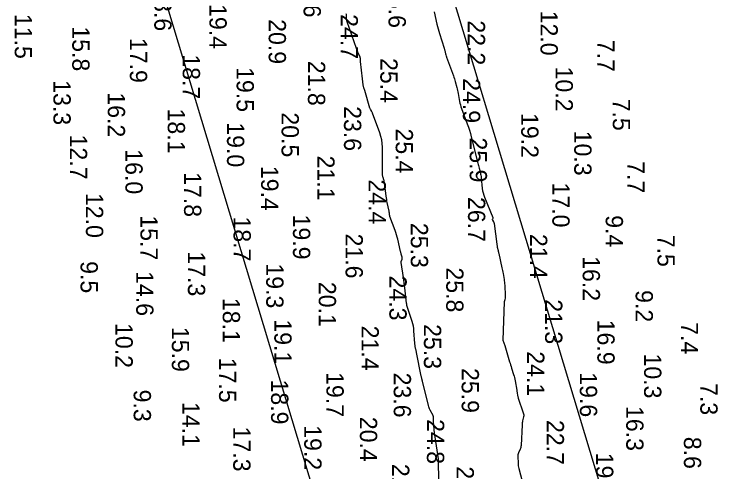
# Model space of a CAD drawing. Extents: x 1178573 to 1187098, y 693282 to 751751.
# Drawn here: x 1182966 to 1183490, y 742044 to 742375 of the extents above; entities that cross this region are included whole.
import ezdxf

# ---------------------------------------------------------------- set-up
doc = ezdxf.new("R2010")
doc.units = 0
for name, color, linetype in [('G-ANNO-PATT', 7, 'Continuous'), ('V-HYDS-MAJR', 7, 'Continuous'), ('V-HYDS-SOUN', 7, 'Continuous')]:
    doc.layers.add(name, color=color, linetype=linetype)

msp = doc.modelspace()

# ---------------------------------------------------------------- linework, layer by layer
at = {"layer": 'G-ANNO-PATT'}
for points in [[(1183884.78, 738706.45), (1183565.77, 739696.46), (1183463.01, 741660.48), (1183454.74, 741818.49), (1183255.55, 742478.87)], [(1183055.57, 742449.3), (1183256.28, 741783.89), (1183367.41, 739659.95), (1183480.15, 739310.05)], [(1183272.99, 742030.96), (1183272.51, 742049.86), (1183272.5, 742050.18), (1183272.5, 742050.5), (1183272.5, 742050.83), (1183272.5, 742051.15), (1183272.52, 742052.44), (1183272.52, 742052.76), (1183272.51, 742053.08), (1183272.48, 742053.4), (1183272.43, 742053.72), (1183270.45, 742066.28), (1183270.22, 742067.76), (1183270.01, 742069.25), (1183269.83, 742070.75), (1183269.66, 742072.24), (1183268.79, 742080.45), (1183268.76, 742080.83), (1183268.74, 742081.21), (1183268.73, 742081.59), (1183268.74, 742081.97), (1183268.81, 742083.49), (1183268.8, 742083.86), (1183268.75, 742084.23), (1183268.65, 742084.58), (1183268.49, 742084.92), (1183266.4, 742088.93), (1183266.01, 742089.73), (1183265.68, 742090.53), (1183265.4, 742091.36), (1183265.16, 742092.21), (1183261.32, 742108.01), (1183261.21, 742108.46), (1183261.1, 742108.91), (1183260.98, 742109.37), (1183260.87, 742109.82), (1183260.4, 742111.62), (1183260.29, 742112.07), (1183260.18, 742112.52), (1183260.08, 742112.98), (1183259.99, 742113.43), (1183256.56, 742130.6), (1183256.45, 742131.13), (1183256.34, 742131.67), (1183256.23, 742132.21), (1183256.11, 742132.74), (1183255.65, 742134.89), (1183255.55, 742135.43), (1183255.46, 742135.97), (1183255.39, 742136.51), (1183255.35, 742137.06), (1183254.71, 742146.31), (1183254.54, 742148.02), (1183254.26, 742149.71), (1183253.89, 742151.39), (1183253.41, 742153.04), (1183249.62, 742164.76), (1183249.59, 742164.86), (1183249.58, 742164.96), (1183249.57, 742165.06), (1183249.57, 742165.16), (1183249.62, 742165.68), (1183249.62, 742165.73), (1183249.61, 742165.77), (1183249.59, 742165.82), (1183249.57, 742165.86), (1183249.46, 742166.03), (1183249.43, 742166.07), (1183249.41, 742166.12), (1183249.4, 742166.16), (1183249.39, 742166.21), (1183248.17, 742177.39), (1183247.95, 742179.27), (1183247.72, 742181.14), (1183247.46, 742183.02), (1183247.18, 742184.89), (1183245.5, 742195.73), (1183245.47, 742196.06), (1183245.48, 742196.39), (1183245.53, 742196.71), (1183245.62, 742197.03), (1183246.08, 742198.29), (1183246.16, 742198.61), (1183246.2, 742198.93), (1183246.19, 742199.25), (1183246.13, 742199.57), (1183245.52, 742201.82), (1183245.39, 742202.3), (1183245.27, 742202.78), (1183245.15, 742203.27), (1183245.04, 742203.75), (1183243.02, 742212.56), (1183242.62, 742214.19), (1183242.16, 742215.79), (1183241.66, 742217.38), (1183241.1, 742218.96), (1183237.3, 742229.14), (1183237.2, 742229.44), (1183237.12, 742229.75), (1183237.06, 742230.07), (1183237.02, 742230.39), (1183236.89, 742231.67), (1183236.85, 742231.99), (1183236.81, 742232.31), (1183236.75, 742232.62), (1183236.69, 742232.94), (1183235.4, 742239.11), (1183235.17, 742240.25), (1183234.96, 742241.39), (1183234.78, 742242.53), (1183234.62, 742243.68), (1183233.31, 742253.74), (1183233.24, 742254.21), (1183233.15, 742254.67), (1183233.03, 742255.13), (1183232.9, 742255.58), (1183232.31, 742257.39), (1183232.18, 742257.84), (1183232.09, 742258.3), (1183232.03, 742258.76), (1183232.01, 742259.23), (1183231.84, 742279.35), (1183231.7, 742281.97), (1183231.35, 742284.55), (1183230.77, 742287.09), (1183229.97, 742289.59), (1183224.77, 742303.8), (1183224.64, 742304.13), (1183224.49, 742304.45), (1183224.32, 742304.77), (1183224.14, 742305.08), (1183223.38, 742306.3), (1183223.2, 742306.6), (1183223.04, 742306.92), (1183222.91, 742307.25), (1183222.79, 742307.59), (1183219.08, 742320.18), (1183218.51, 742322.27), (1183218.04, 742324.38), (1183217.65, 742326.5), (1183217.36, 742328.64), (1183215.92, 742341.19), (1183215.91, 742341.38), (1183215.9, 742341.56), (1183215.91, 742341.75), (1183215.93, 742341.94), (1183216.03, 742342.81), (1183216.04, 742342.94), (1183216.04, 742343.07), (1183216.03, 742343.2), (1183216.01, 742343.33), (1183215.91, 742343.84), (1183215.88, 742343.97), (1183215.85, 742344.1), (1183215.81, 742344.22), (1183215.76, 742344.34), (1183214.15, 742347.99), (1183213.87, 742348.64), (1183213.6, 742349.3), (1183213.35, 742349.96), (1183213.11, 742350.63), (1183206.32, 742370.09), (1183206.16, 742370.63), (1183206.03, 742371.19), (1183205.95, 742371.75), (1183205.91, 742372.32), (1183205.83, 742374.62), (1183205.79, 742375.18), (1183205.68, 742375.74)], [(1183269.43, 742377.21), (1183271.37, 742368.27), (1183271.76, 742366.57), (1183272.19, 742364.89), (1183272.66, 742363.22), (1183273.17, 742361.56), (1183276.53, 742351.03), (1183276.67, 742350.58), (1183276.8, 742350.13), (1183276.91, 742349.67), (1183277.02, 742349.22), (1183277.52, 742346.9), (1183277.57, 742346.68), (1183277.62, 742346.47), (1183277.69, 742346.26), (1183277.76, 742346.05), (1183278.05, 742345.21), (1183278.13, 742345), (1183278.2, 742344.8), (1183278.28, 742344.59), (1183278.35, 742344.38), (1183283.26, 742330.85), (1183283.62, 742329.82), (1183283.96, 742328.78), (1183284.28, 742327.73), (1183284.57, 742326.67), (1183285.69, 742322.44), (1183285.96, 742321.38), (1183286.21, 742320.31), (1183286.44, 742319.24), (1183286.65, 742318.16), (1183287.69, 742312.42), (1183287.95, 742311.11), (1183288.28, 742309.82), (1183288.66, 742308.54), (1183289.1, 742307.28), (1183293.3, 742296.09), (1183294.12, 742293.79), (1183294.87, 742291.48), (1183295.56, 742289.14), (1183296.18, 742286.79), (1183300.92, 742267.62), (1183301.13, 742266.74), (1183301.36, 742265.87), (1183301.58, 742264.99), (1183301.81, 742264.12), (1183302.74, 742260.63), (1183302.96, 742259.76), (1183303.14, 742258.88), (1183303.28, 742257.99), (1183303.39, 742257.09), (1183304.18, 742249.28), (1183304.39, 742247.7), (1183304.72, 742246.14), (1183305.15, 742244.6), (1183305.7, 742243.1), (1183311.67, 742228.24), (1183311.71, 742228.09), (1183311.73, 742227.93), (1183311.71, 742227.78), (1183311.67, 742227.63), (1183311.44, 742227.02), (1183311.4, 742226.87), (1183311.39, 742226.72), (1183311.43, 742226.57), (1183311.49, 742226.43), (1183312.31, 742225.12), (1183312.46, 742224.85), (1183312.58, 742224.57), (1183312.66, 742224.28), (1183312.72, 742223.97), (1183314.62, 742209.15), (1183314.7, 742208.56), (1183314.8, 742207.98), (1183314.91, 742207.4), (1183315.03, 742206.82), (1183315.53, 742204.51), (1183315.66, 742203.93), (1183315.79, 742203.35), (1183315.92, 742202.77), (1183316.05, 742202.2), (1183318.38, 742191.93), (1183318.6, 742190.89), (1183318.82, 742189.86), (1183319.01, 742188.81), (1183319.19, 742187.77), (1183319.89, 742183.58), (1183320.05, 742182.54), (1183320.18, 742181.49), (1183320.28, 742180.43), (1183320.36, 742179.37), (1183320.79, 742171.74), (1183320.75, 742170.15), (1183320.45, 742168.64), (1183319.89, 742167.2), (1183319.06, 742139.46), (1183319.85, 742137.55), (1183320.5, 742135.57), (1183323.87, 742123.96), (1183324.22, 742122.8), (1183324.57, 742121.64), (1183324.93, 742120.49), (1183325.3, 742119.34), (1183326.8, 742114.74), (1183327.15, 742113.58), (1183327.46, 742112.42), (1183327.72, 742111.24), (1183327.95, 742110.05), (1183329.07, 742103.26), (1183329.16, 742102.78), (1183329.24, 742102.29), (1183329.32, 742101.81), (1183329.4, 742101.33), (1183329.72, 742099.39), (1183329.81, 742098.91), (1183329.93, 742098.43), (1183330.06, 742097.96), (1183330.2, 742097.49), (1183333.85, 742086.85), (1183334.04, 742086.15), (1183334.13, 742085.44), (1183334.12, 742084.73), (1183334.01, 742084.01), (1183333.35, 742081.13), (1183333.2, 742080.4), (1183333.09, 742079.67), (1183333, 742078.94), (1183332.95, 742078.21), (1183332.23, 742063.26), (1183332.16, 742062.56), (1183332.03, 742061.87), (1183331.83, 742061.21), (1183331.57, 742060.56), (1183330.38, 742057.98), (1183330.13, 742057.33), (1183329.95, 742056.66), (1183329.86, 742055.98), (1183329.84, 742055.28), (1183330.01, 742050.62), (1183330.08, 742049.61), (1183330.2, 742048.61), (1183330.38, 742047.62), (1183330.61, 742046.63), (1183336.24, 742025.6)]]:
    msp.add_lwpolyline(points, dxfattribs=at)
at = {"layer": 'V-HYDS-MAJR'}
for points in [[(1183272.99, 742030.96), (1183272.51, 742049.86), (1183272.5, 742050.18), (1183272.5, 742050.5), (1183272.5, 742050.83), (1183272.5, 742051.15), (1183272.52, 742052.44), (1183272.52, 742052.76), (1183272.51, 742053.08), (1183272.48, 742053.4), (1183272.43, 742053.72), (1183270.45, 742066.28), (1183270.22, 742067.76), (1183270.01, 742069.25), (1183269.83, 742070.75), (1183269.66, 742072.24), (1183268.79, 742080.45), (1183268.76, 742080.83), (1183268.74, 742081.21), (1183268.73, 742081.59), (1183268.74, 742081.97), (1183268.81, 742083.49), (1183268.8, 742083.86), (1183268.75, 742084.23), (1183268.65, 742084.58), (1183268.49, 742084.92), (1183266.4, 742088.93), (1183266.01, 742089.73), (1183265.68, 742090.53), (1183265.4, 742091.36), (1183265.16, 742092.21), (1183261.32, 742108.01), (1183261.21, 742108.46), (1183261.1, 742108.91), (1183260.98, 742109.37), (1183260.87, 742109.82), (1183260.4, 742111.62), (1183260.29, 742112.07), (1183260.18, 742112.52), (1183260.08, 742112.98), (1183259.99, 742113.43), (1183256.56, 742130.6), (1183256.45, 742131.13), (1183256.34, 742131.67), (1183256.23, 742132.21), (1183256.11, 742132.74), (1183255.65, 742134.89), (1183255.55, 742135.43), (1183255.46, 742135.97), (1183255.39, 742136.51), (1183255.35, 742137.06), (1183254.71, 742146.31), (1183254.54, 742148.02), (1183254.26, 742149.71), (1183253.89, 742151.39), (1183253.41, 742153.04), (1183249.62, 742164.76), (1183249.59, 742164.86), (1183249.58, 742164.96), (1183249.57, 742165.06), (1183249.57, 742165.16), (1183249.62, 742165.68), (1183249.62, 742165.73), (1183249.61, 742165.77), (1183249.59, 742165.82), (1183249.57, 742165.86), (1183249.46, 742166.03), (1183249.43, 742166.07), (1183249.41, 742166.12), (1183249.4, 742166.16), (1183249.39, 742166.21), (1183248.17, 742177.39), (1183247.95, 742179.27), (1183247.72, 742181.14), (1183247.46, 742183.02), (1183247.18, 742184.89), (1183245.5, 742195.73), (1183245.47, 742196.06), (1183245.48, 742196.39), (1183245.53, 742196.71), (1183245.62, 742197.03), (1183246.08, 742198.29), (1183246.16, 742198.61), (1183246.2, 742198.93), (1183246.19, 742199.25), (1183246.13, 742199.57), (1183245.52, 742201.82), (1183245.39, 742202.3), (1183245.27, 742202.78), (1183245.15, 742203.27), (1183245.04, 742203.75), (1183243.02, 742212.56), (1183242.62, 742214.19), (1183242.16, 742215.79), (1183241.66, 742217.38), (1183241.1, 742218.96), (1183237.3, 742229.14), (1183237.2, 742229.44), (1183237.12, 742229.75), (1183237.06, 742230.07), (1183237.02, 742230.39), (1183236.89, 742231.67), (1183236.85, 742231.99), (1183236.81, 742232.31), (1183236.75, 742232.62), (1183236.69, 742232.94), (1183235.4, 742239.11), (1183235.17, 742240.25), (1183234.96, 742241.39), (1183234.78, 742242.53), (1183234.62, 742243.68), (1183233.31, 742253.74), (1183233.24, 742254.21), (1183233.15, 742254.67), (1183233.03, 742255.13), (1183232.9, 742255.58), (1183232.31, 742257.39), (1183232.18, 742257.84), (1183232.09, 742258.3), (1183232.03, 742258.76), (1183232.01, 742259.23), (1183231.84, 742279.35), (1183231.7, 742281.97), (1183231.35, 742284.55), (1183230.77, 742287.09), (1183229.97, 742289.59), (1183224.77, 742303.8), (1183224.64, 742304.13), (1183224.49, 742304.45), (1183224.32, 742304.77), (1183224.14, 742305.08), (1183223.38, 742306.3), (1183223.2, 742306.6), (1183223.04, 742306.92), (1183222.91, 742307.25), (1183222.79, 742307.59), (1183219.08, 742320.18), (1183218.51, 742322.27), (1183218.04, 742324.38), (1183217.65, 742326.5), (1183217.36, 742328.64), (1183215.92, 742341.19), (1183215.91, 742341.38), (1183215.9, 742341.56), (1183215.91, 742341.75), (1183215.93, 742341.94), (1183216.03, 742342.81), (1183216.04, 742342.94), (1183216.04, 742343.07), (1183216.03, 742343.2), (1183216.01, 742343.33), (1183215.91, 742343.84), (1183215.88, 742343.97), (1183215.85, 742344.1), (1183215.81, 742344.22), (1183215.76, 742344.34), (1183214.15, 742347.99), (1183213.87, 742348.64), (1183213.6, 742349.3), (1183213.35, 742349.96), (1183213.11, 742350.63), (1183206.32, 742370.09), (1183206.16, 742370.63), (1183206.03, 742371.19), (1183205.95, 742371.75), (1183205.91, 742372.32), (1183205.83, 742374.62), (1183205.79, 742375.18), (1183205.68, 742375.74)], [(1183269.43, 742377.21), (1183271.37, 742368.27), (1183271.76, 742366.57), (1183272.19, 742364.89), (1183272.66, 742363.22), (1183273.17, 742361.56), (1183276.53, 742351.03), (1183276.67, 742350.58), (1183276.8, 742350.13), (1183276.91, 742349.67), (1183277.02, 742349.22), (1183277.52, 742346.9), (1183277.57, 742346.68), (1183277.62, 742346.47), (1183277.69, 742346.26), (1183277.76, 742346.05), (1183278.05, 742345.21), (1183278.13, 742345), (1183278.2, 742344.8), (1183278.28, 742344.59), (1183278.35, 742344.38), (1183283.26, 742330.85), (1183283.62, 742329.82), (1183283.96, 742328.78), (1183284.28, 742327.73), (1183284.57, 742326.67), (1183285.69, 742322.44), (1183285.96, 742321.38), (1183286.21, 742320.31), (1183286.44, 742319.24), (1183286.65, 742318.16), (1183287.69, 742312.42), (1183287.95, 742311.11), (1183288.28, 742309.82), (1183288.66, 742308.54), (1183289.1, 742307.28), (1183293.3, 742296.09), (1183294.12, 742293.79), (1183294.87, 742291.48), (1183295.56, 742289.14), (1183296.18, 742286.79), (1183300.92, 742267.62), (1183301.13, 742266.74), (1183301.36, 742265.87), (1183301.58, 742264.99), (1183301.81, 742264.12), (1183302.74, 742260.63), (1183302.96, 742259.76), (1183303.14, 742258.88), (1183303.28, 742257.99), (1183303.39, 742257.09), (1183304.18, 742249.28), (1183304.39, 742247.7), (1183304.72, 742246.14), (1183305.15, 742244.6), (1183305.7, 742243.1), (1183311.67, 742228.24), (1183311.71, 742228.09), (1183311.73, 742227.93), (1183311.71, 742227.78), (1183311.67, 742227.63), (1183311.44, 742227.02), (1183311.4, 742226.87), (1183311.39, 742226.72), (1183311.43, 742226.57), (1183311.49, 742226.43), (1183312.31, 742225.12), (1183312.46, 742224.85), (1183312.58, 742224.57), (1183312.66, 742224.28), (1183312.72, 742223.97), (1183314.62, 742209.15), (1183314.7, 742208.56), (1183314.8, 742207.98), (1183314.91, 742207.4), (1183315.03, 742206.82), (1183315.53, 742204.51), (1183315.66, 742203.93), (1183315.79, 742203.35), (1183315.92, 742202.77), (1183316.05, 742202.2), (1183318.38, 742191.93), (1183318.6, 742190.89), (1183318.82, 742189.86), (1183319.01, 742188.81), (1183319.19, 742187.77), (1183319.89, 742183.58), (1183320.05, 742182.54), (1183320.18, 742181.49), (1183320.28, 742180.43), (1183320.36, 742179.37), (1183320.79, 742171.74), (1183320.75, 742170.15), (1183320.45, 742168.64), (1183319.89, 742167.2), (1183319.06, 742139.46), (1183319.85, 742137.55), (1183320.5, 742135.57), (1183323.87, 742123.96), (1183324.22, 742122.8), (1183324.57, 742121.64), (1183324.93, 742120.49), (1183325.3, 742119.34), (1183326.8, 742114.74), (1183327.15, 742113.58), (1183327.46, 742112.42), (1183327.72, 742111.24), (1183327.95, 742110.05), (1183329.07, 742103.26), (1183329.16, 742102.78), (1183329.24, 742102.29), (1183329.32, 742101.81), (1183329.4, 742101.33), (1183329.72, 742099.39), (1183329.81, 742098.91), (1183329.93, 742098.43), (1183330.06, 742097.96), (1183330.2, 742097.49), (1183333.85, 742086.85), (1183334.04, 742086.15), (1183334.13, 742085.44), (1183334.12, 742084.73), (1183334.01, 742084.01), (1183333.35, 742081.13), (1183333.2, 742080.4), (1183333.09, 742079.67), (1183333, 742078.94), (1183332.95, 742078.21), (1183332.23, 742063.26), (1183332.16, 742062.56), (1183332.03, 742061.87), (1183331.83, 742061.21), (1183331.57, 742060.56), (1183330.38, 742057.98), (1183330.13, 742057.33), (1183329.95, 742056.66), (1183329.86, 742055.98), (1183329.84, 742055.28), (1183330.01, 742050.62), (1183330.08, 742049.61), (1183330.2, 742048.61), (1183330.38, 742047.62), (1183330.61, 742046.63), (1183336.24, 742025.6)]]:
    msp.add_lwpolyline(points, dxfattribs=at)

# ---------------------------------------------------------------- texts
at = {"layer": 'V-HYDS-SOUN'}
for s, p in [('22.6 ', (1183174.83, 742405.65)), ('18.6 ', (1183066.79, 742395.77)), ('25.6 ', (1183236.31, 742398.07)), ('19.4 ', (1183106.68, 742382.85)), ('11.5 ', (1182965.78, 742375.71)), ('24.7 ', (1183201.63, 742375.56)), ('12.0 ', (1183346.28, 742378.06)), ('20.9 ', (1183149.57, 742371.92)), ('22.2 ', (1183293.68, 742371.06)), ('15.8 ', (1183007.42, 742366.73)), ('17.9 ', (1183049.12, 742358.34)), ('7.7', (1183387.47, 742357)), ('18.7 ', (1183087.36, 742346.49)), ('21.8 ', (1183177.99, 742341.77)), ('25.4 ', (1183230.37, 742343.78)), ('19.5 ', (1183126.35, 742337.22)), ('10.2 ', (1183357.2, 742337.6)), ('13.3 ', (1182993.79, 742327.73)), ('24.9 ', (1183290.16, 742329.2)), ('16.2 ', (1183033.12, 742318.93)), ('7.5', (1183398.62, 742314.36)), ('18.1 ', (1183076.51, 742307.21)), ('23.6 ', (1183204.06, 742308.96)), ('20.5 ', (1183158.89, 742304.45)), ('19.2 ', (1183332.33, 742303.97)), ('19.0 ', (1183119.38, 742297.26)), ('25.4 ', (1183241.49, 742292.76)), ('10.3 ', (1183370.69, 742291.18)), ('12.7 ', (1183005.7, 742288.36)), ('25.9 ', (1183295.05, 742286.29)), ('16.0 ', (1183045.86, 742277.74)), ('21.1 ', (1183184.75, 742273.19)), ('7.7', (1183409.19, 742269.11)), ('19.4 ', (1183144.12, 742265.73)), ('17.8 ', (1183088.32, 742261.19)), ('24.4 ', (1183221.87, 742255.92)), ('17.0 ', (1183354.85, 742253.66)), ('12.0 ', (1183017.31, 742246.11)), ('26.7 ', (1183293.82, 742243.18)), ('15.7 ', (1183056.75, 742229.92)), ('18.7 ', (1183124.14, 742229.07)), ('19.9 ', (1183167.13, 742230.45)), ('9.4', (1183393.47, 742230)), ('25.3 ', (1183252.42, 742224.45)), ('21.6 ', (1183205.21, 742216.73)), ('21.4 ', (1183338.67, 742216.48)), ('7.5', (1183430.94, 742215.87)), ('17.3 ', (1183091.1, 742203.84)), ('16.2 ', (1183376.82, 742200.36)), ('9.5', (1183013.42, 742196.75)), ('19.3 ', (1183147.79, 742195.12)), ('25.8 ', (1183278.05, 742192.2)), ('14.6 ', (1183053.7, 742189.54)), ('24.3 ', (1183236.9, 742186.32)), ('20.1 ', (1183185.8, 742181.75)), ('9.2', (1183415.12, 742175.79)), ('18.1 ', (1183116.31, 742170.14)), ('21.3 ', (1183349.6, 742169.16)), ('19.1 ', (1183153.65, 742154.62)), ('16.9 ', (1183387.43, 742154.37)), ('7.4', (1183447.87, 742152.6)), ('10.2 ', (1183038.69, 742151.94)), ('15.9 ', (1183079.5, 742149.15)), ('21.4 ', (1183216.76, 742150.05)), ('25.3 ', (1183261.9, 742151.18)), ('17.5 ', (1183113.65, 742126.85)), ('24.1 ', (1183336.58, 742131.49)), ('10.3 ', (1183421.25, 742129.89)), ('19.7 ', (1183191.36, 742116.44)), ('23.6 ', (1183240.05, 742116.05)), ('25.9 ', (1183289.24, 742119.39)), ('19.6 ', (1183374.76, 742116.31)), ('18.9 ', (1183151.28, 742111.06)), ('7.3', (1183461.94, 742108.51)), ('9.3', (1183051.87, 742103.75)), ('14.1 ', (1183087.11, 742094.81)), ('16.3 ', (1183408.32, 742091.9)), ('20.4 ', (1183215.57, 742084.07)), ('24.8 ', (1183264.11, 742082.39)), ('22.7 ', (1183350.78, 742081.76)), ('17.3 ', (1183123.91, 742076.97)), ('19.2 ', (1183175.31, 742077.99)), ('8.6', (1183450.07, 742069.6)), ('19.4 ', (1183386.47, 742058.08)), ('21.6 ', (1183238.84, 742050)), ('25.6 ', (1183285.56, 742048.23))]:
    msp.add_text(s, height=12.5, rotation=270, dxfattribs=at).set_placement(p)

doc.saveas('drawing.dxf')
